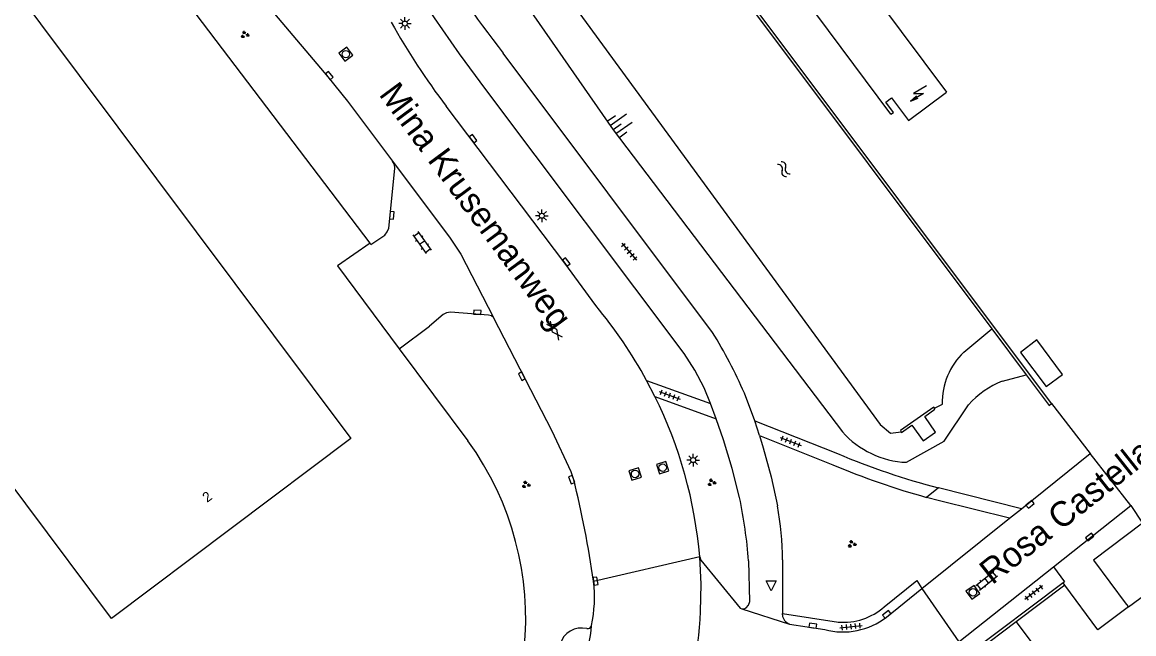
# Model space of a CAD drawing. Extents: x 131000 to 133013, y 393000 to 396501.
# Drawn here: x 131136.1 to 131247.4, y 394170.7 to 394232 of the extents above; entities that cross this region are included whole.
import ezdxf

# ---------------------------------------------------------------- set-up
doc = ezdxf.new("R2010")
doc.units = 0
for name, color, linetype in [('gg-afsc-hekwerk', 7, 'Continuous'), ('gg-afsc-muur', 7, 'Continuous'), ('gg-anno-huisnummerreeks BGT', 7, 'Continuous'), ('gg-anno-openbare ruimte label', 7, 'Continuous'), ('gg-bbg-hoofdgebouw', 7, 'Continuous'), ('gg-bbg-luifel en loopbrug', 7, 'Continuous'), ('gg-knt-verharding', 7, 'Continuous'), ('gg-kntw-bovenkant insteek waterloop', 7, 'Continuous'), ('gg-kntw-kademuur', 7, 'Continuous'), ('gg-kntw-waterlijn', 7, 'Continuous'), ('gg-kwrk-uitstroombak niveau min 01', 7, 'Continuous'), ('gt-grn-vlakafsluiter', 7, 'Continuous'), ('gt-grn-weggrens', 7, 'Continuous'), ('gt-symb-gesloten verharding', 7, 'Continuous'), ('gt-symb-groenvak', 7, 'Continuous'), ('gt-symb-klinker verharding', 7, 'Continuous'), ('gt-symb-kolk', 7, 'Continuous'), ('gt-symb-lichtmast', 7, 'Continuous'), ('gt-symb-rioolschacht', 7, 'Continuous'), ('gt-symb-talud symbool', 7, 'Continuous'), ('gt-symb-tegel verharding', 7, 'Continuous'), ('gt-symb-trafo symbool', 7, 'Continuous'), ('gt-symb-waterafsluiter', 7, 'Continuous'), ('gt-symb-watersymbool', 7, 'Continuous')]:
    doc.layers.add(name, color=color, linetype=linetype)

# ---------------------------------------------------------------- blocks, each defined once
blk = doc.blocks.new('gt0-KOLK')
at = {"layer": 'gt-symb-kolk'}
blk.add_lwpolyline([(0, 0), (0.37, 0), (0.37, 0.4), (-0.38, 0.4), (-0.38, 0), (0, 0)], dxfattribs=at)
blk = doc.blocks.new('gt0-RS')
at = {"layer": 'gt-symb-rioolschacht'}
blk.add_lwpolyline([(-0.5, -0.5), (0.5, -0.5), (0.5, 0.5), (-0.5, 0.5)], close=True, dxfattribs=at)
blk.add_circle((0, 0), 0.375, dxfattribs=at)
blk = doc.blocks.new('gt0-KL1')
at = {"layer": 'gt-symb-klinker verharding'}
for p, q in [((-1.15, 0.3), (1.15, 0.3)), ((-1, -0.3), (-1, 0.3)), ((-0.5, 0.3), (-0.5, 0.45)), ((0, -0.3), (0, 0.3)), ((0.5, 0.3), (0.5, 0.45)), ((1, -0.3), (1, 0.3)), ((-1.15, -0.3), (1.15, -0.3)), ((-0.5, -0.45), (-0.5, -0.3)), ((0.5, -0.45), (0.5, -0.3))]:
    blk.add_line(p, q, dxfattribs=at)
blk = doc.blocks.new('gt0-TEG1')
at = {"layer": 'gt-symb-tegel verharding'}
for p, q in [((-1.12, 0), (1.12, 0)), ((-0.9, -0.25), (-0.9, 0.25)), ((-0.45, -0.25), (-0.45, 0.25)), ((0, -0.25), (0, 0.25)), ((0.45, -0.25), (0.45, 0.25)), ((0.9, -0.25), (0.9, 0.25))]:
    blk.add_line(p, q, dxfattribs=at)
blk = doc.blocks.new('gt0-GRVAK')
at = {"layer": 'gt-symb-groenvak'}
for p, q in [((-0.11, 0.19), (-0.23, 0.24)), ((-0.18, 0.15), (0.09, 0.15)), ((-0.09, 0.21), (-0.16, 0.32)), ((-0.05, 0.21), (-0.05, 0.39)), ((0, 0.21), (0.06, 0.32)), ((0.02, 0.19), (0.13, 0.24)), ((0.26, -0.05), (0.2, 0.06)), ((0.31, -0.05), (0.31, 0.13)), ((0.35, -0.05), (0.41, 0.06)), ((-0.24, -0.23), (-0.36, -0.18)), ((-0.32, -0.26), (-0.05, -0.26)), ((-0.23, -0.21), (-0.29, -0.09)), ((-0.18, -0.2), (-0.18, -0.02)), ((-0.14, -0.21), (-0.07, -0.09)), ((-0.12, -0.23), (0, -0.18)), ((0.24, -0.07), (0.12, -0.02)), ((0.17, -0.11), (0.44, -0.11)), ((0.37, -0.07), (0.49, -0.02))]:
    blk.add_line(p, q, dxfattribs=at)
blk = doc.blocks.new('gt0-WAFSL')
at = {"layer": 'gt-symb-waterafsluiter'}
for p, q in [((-0.5, -0.33), (0, 0.67)), ((0, 0.67), (0.5, -0.33)), ((0.5, -0.33), (-0.5, -0.33))]:
    blk.add_line(p, q, dxfattribs=at)
blk = doc.blocks.new('gt0-HSP')
at = {"layer": 'gt-symb-trafo symbool'}
for points in [[(0.77, 0.75), (-0.53, 0), (0.47, 0), (-0.83, -0.75)], [(-0.22, -0.24), (-0.83, -0.75), (-0.08, -0.48)]]:
    blk.add_lwpolyline(points, dxfattribs=at)
blk = doc.blocks.new('gt0-LMAST')
at = {"layer": 'gt-symb-lichtmast'}
for p, q in [((-0.18, 0.17), (-0.45, 0.44)), ((-0.01, 0.25), (-0.01, 0.62)), ((0.17, 0.17), (0.44, 0.44)), ((-0.26, 0), (-0.63, 0)), ((-0.18, -0.18), (-0.45, -0.45)), ((-0.01, -0.25), (-0.01, -0.63)), ((0.44, -0.45), (0.17, -0.18)), ((0.24, 0), (0.62, 0))]:
    blk.add_line(p, q, dxfattribs=at)
blk.add_circle((-0.01, 0), 0.25, dxfattribs=at)
blk = doc.blocks.new('gt0-WA')
at = {"layer": 'gt-symb-watersymbool'}
for centre, start, end in [((-0.32, 0.02), 28.0725, 151.9275), ((0.43, 0.42), 208.0725, 331.9275), ((-0.32, -0.43), 28.0725, 151.9275), ((0.43, -0.03), 208.0725, 331.9275)]:
    blk.add_arc(centre, 0.425, start, end, dxfattribs=at)
blk = doc.blocks.new('gt0-TALUD_1')
at = {"layer": 'gt-symb-talud symbool'}
for p, q in [((-1, -1), (-1, 0)), ((-0.5, -2), (-0.5, 0)), ((0, -1), (0, 0)), ((0.5, -2), (0.5, 0)), ((1, -1), (1, 0))]:
    blk.add_line(p, q, dxfattribs=at)
blk = doc.blocks.new('gt0-GESVH1')
at = {"layer": 'gt-symb-gesloten verharding'}
for p, q in [((-0.99, -0.26), (0.01, 0.24)), ((0.01, -0.26), (-0.99, 0.24)), ((0.01, 0.24), (1.01, -0.26)), ((1.01, 0.24), (0.01, -0.26))]:
    blk.add_line(p, q, dxfattribs=at)

msp = doc.modelspace()

# ---------------------------------------------------------------- linework, layer by layer
at = {"layer": 'gg-afsc-hekwerk'}
for p, q in [((131170.92, 394209.84), (131109.22, 394291)), ((131173.83, 394199.28), (131180.7, 394190.07))]:
    msp.add_line(p, q, dxfattribs=at)
msp.add_lwpolyline([(131170.92, 394209.84), (131167.65, 394207.56), (131173.83, 394199.28)], dxfattribs=at)
msp.add_arc((131155.97, 394172.18), 30.52, 312.9091, 35.8708, dxfattribs=at)
at = {"layer": 'gg-afsc-muur'}
for p, q in [((131239.18, 394193.8), (131205.41, 394238.83)), ((131240.32, 394175.84), (131230.76, 394168.65)), ((131240.5, 394175.6), (131235.63, 394171.94)), ((131240.47, 394175.95), (131240.32, 394175.84)), ((131240.5, 394175.6), (131240.32, 394175.84)), ((131235.63, 394171.94), (131231.64, 394168.94))]:
    msp.add_line(p, q, dxfattribs=at)
at = {"layer": 'gg-bbg-hoofdgebouw'}
for p, q in [((131246.88, 394173.43), (131250.26, 394175.95)), ((131246.66, 394173.72), (131246.88, 394173.43))]:
    msp.add_line(p, q, dxfattribs=at)
for points in [[(131078.95, 394260.49), (131102.9, 394278.5), (131168.96, 394190.28), (131145.01, 394172.27), (131119.21, 394206.72)], [(131223.08, 394222.76), (131211.85, 394237.84), (131212.13, 394238.04), (131212.81, 394237.1), (131217.18, 394240.3), (131228.64, 394224.97)], [(131223.08, 394222.76), (131223.32, 394222.94), (131222.56, 394223.95), (131223.14, 394224.38), (131224.83, 394222.12), (131228.64, 394224.97)], [(131248.28, 394181.82), (131243.36, 394178.11), (131246.66, 394173.72)]]:
    msp.add_lwpolyline(points, dxfattribs=at)
at = {"layer": 'gg-bbg-luifel en loopbrug'}
msp.add_lwpolyline([(131236.05, 394198.91), (131238.62, 394195.48), (131240.27, 394196.71), (131237.69, 394200.15), (131236.05, 394198.91)], dxfattribs=at)
at = {"layer": 'gg-knt-verharding'}
for p, q in [((131205.21, 394200.91), (131184.24, 394228.86)), ((131198.6, 394196.11), (131205.01, 394193.78)), ((131199.44, 394194.5), (131198.6, 394196.11)), ((131199.44, 394194.5), (131205.58, 394192.27)), ((131209.44, 394192.07), (131208.4, 394194.82)), ((131205.58, 394192.27), (131205.01, 394193.78)), ((131239.18, 394193.8), (131243.04, 394188.78)), ((131209.44, 394192.07), (131217.73, 394188.78)), ((131209.9, 394190.59), (131209.44, 394192.07)), ((131209.9, 394190.59), (131217.27, 394187.66)), ((131236.15, 394183.26), (131243.04, 394188.78)), ((131247.1, 394183.59), (131243.04, 394188.78)), ((131236.15, 394183.26), (131227.85, 394185.35)), ((131234.95, 394182.3), (131236.15, 394183.26)), ((131239.36, 394177.43), (131247.1, 394183.59)), ((131226.19, 394175.27), (131234.95, 394182.3)), ((131212.23, 394178.14), (131212.2, 394172.78)), ((131229.87, 394169.94), (131239.36, 394177.43)), ((131239.36, 394177.43), (131240.47, 394175.95)), ((131222.62, 394172.42), (131226.19, 394175.27)), ((131208.15, 394173.25), (131212.91, 394171.72)), ((131212.2, 394172.78), (131217.81, 394171.91)), ((131212.2, 394172.64), (131212.2, 394172.78)), ((131212.91, 394171.72), (131216.45, 394171.16))]:
    msp.add_line(p, q, dxfattribs=at)
for points in [[(131205.01, 394193.78), (131204.36, 394195.37), (131203.45, 394197.14), (131202.38, 394198.8), (131182.49, 394225.22), (131179.86, 394228.78), (131177.35, 394232.41), (131174.72, 394236.46), (131172.24, 394240.61), (131170.36, 394244.23), (131166.81, 394251.8), (131165.09, 394255.72), (131161.66, 394262.83)], [(131136.94, 394259.52), (131140.05, 394255.99), (131145.23, 394250.24), (131148.06, 394247.25), (131150.97, 394244.34), (131155.94, 394239.07), (131161.33, 394232.8), (131166.67, 394226.49), (131168.63, 394224.06), (131173.14, 394218.05)], [(131193.51, 394203.59), (131190.4, 394207.83), (131178.53, 394223.55)], [(131170.99, 394209.7), (131172.39, 394210.64), (131172.62, 394210.97), (131172.77, 394211.35), (131173.38, 394217.32), (131173.34, 394217.71), (131173.14, 394218.05)], [(131173.14, 394218.05), (131178.93, 394210.34), (131180.01, 394208.73), (131183.28, 394202.41)], [(131183.28, 394202.41), (131183.05, 394202.56), (131182.77, 394202.62), (131178.95, 394202.93), (131178.57, 394202.87), (131178.23, 394202.69), (131176.85, 394201.53)], [(131191.29, 394186.25), (131191.04, 394186.96), (131189.13, 394191.04), (131183.28, 394202.41)], [(131207.92, 394184.37), (131207.19, 394187.29), (131206.3, 394190.17), (131205.58, 394192.27)], [(131209.9, 394190.59), (131210.28, 394189.34), (131211.08, 394186.46), (131211.71, 394183.54)], [(131234.95, 394182.3), (131227.95, 394184.05), (131226.64, 394184.4)], [(131204.01, 394172.98), (131204.06, 394175.71), (131203.93, 394178.43)], [(131203.93, 394178.43), (131204.03, 394178.1), (131207.99, 394173.31), (131208.15, 394173.25)], [(131208.15, 394173.25), (131208.37, 394173.24), (131208.57, 394173.34), (131208.82, 394173.62), (131208.95, 394173.98), (131208.83, 394178.03)], [(131222.4, 394173.45), (131225.68, 394176.07), (131226.19, 394175.27)]]:
    msp.add_lwpolyline(points, dxfattribs=at)
for centre, radius, start, end in [((131261.73, 394289.77), 98.56, 202.2795, 218.1686), ((131233.5, 394265.52), 69.16, 209.0272, 217.36), ((131158.75, 394174.43), 45.37, 28.5478, 39.9917), ((131162.5, 394174.71), 50.11, 23.6592, 31.528), ((131158.82, 394174.47), 45.29, 5.0246, 26.249), ((131246.74, 394257.69), 74.77, 247.1704, 255.3699), ((131246.43, 394256.42), 74.69, 247.0204, 254.6334), ((131080.42, 394159.3), 114.1, 8.4129, 13.663), ((131157.89, 394173.95), 51.1, 4.5781, 11.7681), ((131176.58, 394177.42), 35.66, 1.1511, 9.8837), ((131179.84, 394174.35), 13.54, 348.1369, 6.976), ((131159.57, 394175.05), 44.49, 340.8811, 357.3323), ((131218.31, 394178.05), 6.16, 265.2765, 311.5859), ((131213.27, 394172.73), 1.07, 184.9508, 250.6006), ((131218.27, 394177.99), 7.07, 255.06, 308.0271), ((131192.09, 394169.08), 2.24, 76.5935, 164.2252), ((131145.86, 394176.96), 47.54, 348.5846, 353.4906), ((131192.68, 394171.68), 0.432, 260.2649, 344.7078)]:
    msp.add_arc(centre, radius, start, end, dxfattribs=at)
at = {"layer": 'gg-kntw-bovenkant insteek waterloop'}
msp.add_line((131234.24, 394196.03), (131236.63, 394196.66), dxfattribs=at)
for points in [[(131177.74, 394246.34), (131195.24, 394221.19), (131218.22, 394190.97)], [(131224.64, 394187.91), (131228.4, 394190.02), (131230.86, 394193.67)]]:
    msp.add_lwpolyline(points, dxfattribs=at)
for centre, radius, start, end in [((131237.31, 394188.05), 8.55, 111.0618, 138.9404), ((131224.99, 394196.9), 9, 221.2542, 267.7657)]:
    msp.add_arc(centre, radius, start, end, dxfattribs=at)
at = {"layer": 'gg-kntw-kademuur'}
for p, q in [((131204.39, 394239.7), (131233.18, 394201.26)), ((131233.18, 394201.26), (131236.63, 394196.66))]:
    msp.add_line(p, q, dxfattribs=at)
for points in [[(131236.63, 394196.66), (131238.93, 394193.6), (131239.18, 394193.8)], [(131246.88, 394173.43), (131243.81, 394171.15), (131240.5, 394175.6)]]:
    msp.add_lwpolyline(points, dxfattribs=at)
at = {"layer": 'gg-kntw-waterlijn'}
for p, q in [((131230.39, 394198.93), (131233.18, 394201.26)), ((131227.43, 394193.32), (131228.23, 394193.73))]:
    msp.add_line(p, q, dxfattribs=at)
for points in [[(131165.53, 394279.55), (131165.95, 394275.78), (131177.83, 394252.08), (131221.99, 394191.69), (131223.05, 394190.84), (131224.11, 394190.95)], [(131235.63, 394171.94), (131305.88, 394077.83), (131308.1, 394076.14), (131310.71, 394076.19), (131313.23, 394077.61), (131315.58, 394085.36), (131326.61, 394132.17), (131342, 394208.85), (131326.97, 394211.87)]]:
    msp.add_lwpolyline(points, dxfattribs=at)
msp.add_arc((131235.15, 394193.9), 6.93, 133.459, 181.353, dxfattribs=at)
at = {"layer": 'gg-kwrk-uitstroombak niveau min 01'}
for points in [[(131227.43, 394193.32), (131227.38, 394193.41), (131224.03, 394191.08), (131224.11, 394190.95)], [(131224.11, 394190.95), (131224.15, 394190.89), (131225.18, 394191.61), (131226.32, 394190.06), (131227.54, 394190.91), (131226.47, 394192.48), (131227.49, 394193.22), (131227.43, 394193.32)]]:
    msp.add_lwpolyline(points, dxfattribs=at)
at = {"layer": 'gt-grn-vlakafsluiter'}
for p, q in [((131170.92, 394209.84), (131170.99, 394209.7)), ((131173.83, 394199.28), (131176.85, 394201.53)), ((131247.1, 394183.59), (131248.28, 394181.82))]:
    msp.add_line(p, q, dxfattribs=at)
at = {"layer": 'gt-grn-weggrens'}
for p, q in [((131227.85, 394185.35), (131226.64, 394184.4)), ((131203.93, 394178.43), (131193.29, 394175.99)), ((131226.19, 394175.27), (131229.87, 394169.94))]:
    msp.add_line(p, q, dxfattribs=at)

# ---------------------------------------------------------------- block references
at = {"layer": 'gt-symb-gesloten verharding', "rotation": 126.86989764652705}
msp.add_blockref('gt0-GESVH1', (131189.37, 394201.06), dxfattribs=at)
at = {"layer": 'gt-symb-groenvak'}
for p in [(131158.34, 394230.72), (131205.11, 394185.88), (131186.51, 394185.67), (131219.16, 394179.72)]:
    msp.add_blockref('gt0-GRVAK', p, dxfattribs=at)
at = {"layer": 'gt-symb-klinker verharding'}
for p, rotation in [((131176.11, 394209.91), -54.68878655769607), ((131232.67, 394176.07), 38.66875372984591)]:
    msp.add_blockref('gt0-KL1', p, dxfattribs=dict(at, rotation=rotation))
at = {"layer": 'gt-symb-kolk'}
for p, rotation in [((131166.67, 394226.49), -51.37599601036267), ((131181.07, 394220.18), -52.92387968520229), ((131172.89, 394212.64), -95.79610065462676), ((131190.4, 394207.83), -52.923879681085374), ((131181.64, 394202.72), -4.587625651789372), ((131186.28, 394196.62), 117.12876605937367), ((131191.29, 394186.25), 110.6096929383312), ((131236.89, 394183.85), -141.25072307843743), ((131242.86, 394180.59), -142.06473674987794), ((131193.29, 394175.99), -81.54573827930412), ((131222.79, 394172.54), 38.58825564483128), ((131215.24, 394171.35), -8.746162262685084)]:
    msp.add_blockref('gt0-KOLK', p, dxfattribs=dict(at, rotation=rotation))
at = {"layer": 'gt-symb-lichtmast'}
for p in [(131174.4, 394231.83), (131188.12, 394212.58), (131203.27, 394188.13)]:
    msp.add_blockref('gt0-LMAST', p, dxfattribs=at)
at = {"layer": 'gt-symb-rioolschacht'}
for p, rotation in [((131168.47, 394228.76), -53.21030035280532), ((131197.45, 394186.74), -72.77930062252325), ((131200.21, 394187.37), -72.7793006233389), ((131231.29, 394174.89), 35.231357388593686)]:
    msp.add_blockref('gt0-RS', p, dxfattribs=dict(at, rotation=rotation))
at = {"layer": 'gt-symb-talud symbool', "xscale": 1.0000409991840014, "yscale": 1.000040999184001, "rotation": 124.81835448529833}
msp.add_blockref('gt0-TALUD_1', (131195.24, 394221.19), dxfattribs=at)
at = {"layer": 'gt-symb-tegel verharding'}
for p, rotation in [((131196.86, 394208.98), -49.21843280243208), ((131200.92, 394194.61), -19.93904791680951), ((131213.03, 394189.99), -21.76950168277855), ((131237.39, 394174.85), -142.19034788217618), ((131219.09, 394171.46), 6.200970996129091)]:
    msp.add_blockref('gt0-TEG1', p, dxfattribs=dict(at, rotation=rotation))
at = {"layer": 'gt-symb-trafo symbool', "rotation": 0.8593722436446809}
msp.add_blockref('gt0-HSP', (131225.87, 394224.83), dxfattribs=at)
at = {"layer": 'gt-symb-waterafsluiter', "rotation": 179.6562294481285}
msp.add_blockref('gt0-WAFSL', (131211.07, 394175.71), dxfattribs=at)
at = {"layer": 'gt-symb-watersymbool', "rotation": -52.6374693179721}
msp.add_blockref('gt0-WA', (131212.32, 394217.3), dxfattribs=at)

# ---------------------------------------------------------------- texts
at = {"layer": 'gg-anno-huisnummerreeks BGT'}
msp.add_text('2', height=1, rotation=36.9, dxfattribs=at).set_placement((131154.58, 394183.84))
at = {"layer": 'gg-anno-openbare ruimte label'}
for s, rotation, p in [('Mina Krusemanweg', 306.5, (131171.72, 394224.73)), ('Rosa Castellanosstraat', 38.4, (131233.23, 394175.58))]:
    msp.add_text(s, height=2.5, rotation=rotation, dxfattribs=at).set_placement(p)

doc.saveas('drawing.dxf')
